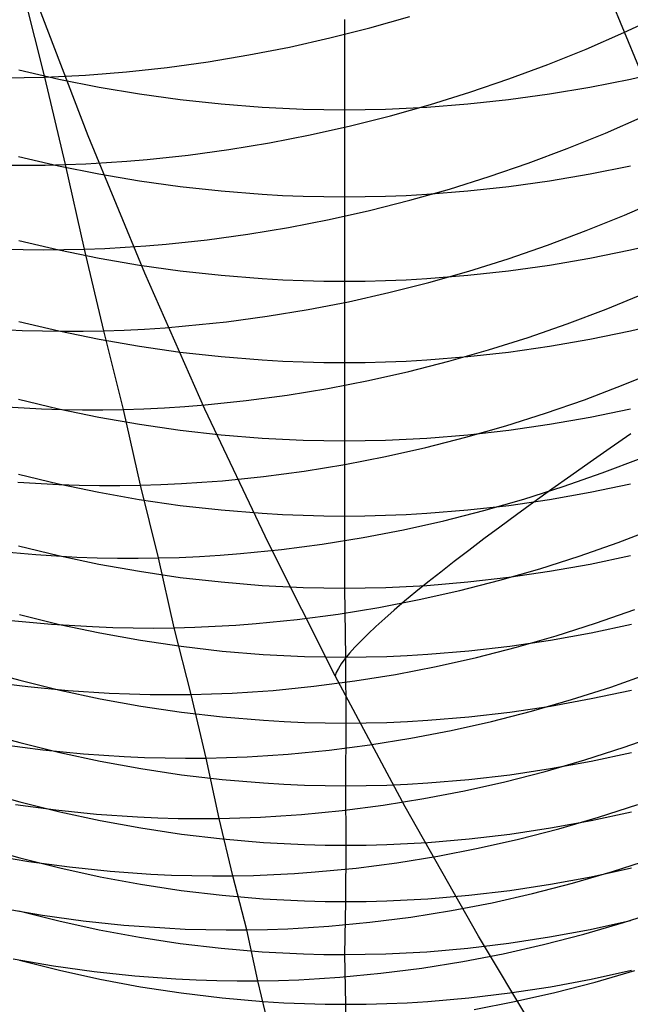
# Model space of a CAD drawing. Extents: x -383 to 1849, y -1185 to -529.
# Tile 461 of 656: x 450.15 to 457.38, y -1115.96 to -1104.32. Entities that reach past the tile are written whole.
import ezdxf

# ---------------------------------------------------------------- set-up
doc = ezdxf.new("R2010")
doc.units = 0
doc.layers.add('PREDEFINITO', color=7, linetype='CONTINUOUS')

msp = doc.modelspace()

# ---------------------------------------------------------------- linework, layer by layer
at = {"layer": 'PREDEFINITO'}
for p, q in [((457.478, -1104.878, 432.766), (456.792, -1103.218, 432.779)), ((450.446, -1105, 521.531), (450.182, -1103.934, 519.815)), ((450.962, -1105.694, 419.688), (450.333, -1104.054, 419.688)), ((454.293, -1104.417, 521.356), (454.765, -1104.284, 521.375)), ((457.3, -1104.474, 523.334), (457.741, -1104.268, 523.402)), ((453.993, -1104.319, 630.063), (453.993, -1105.385, 628.32)), ((453.819, -1104.537, 521.346), (454.293, -1104.417, 521.356)), ((456.852, -1104.668, 523.275), (457.3, -1104.474, 523.334)), ((453.341, -1104.645, 521.345), (453.819, -1104.537, 521.346)), ((452.38, -1104.819, 521.37), (452.861, -1104.738, 521.353)), ((452.861, -1104.738, 521.353), (453.341, -1104.645, 521.345)), ((456.399, -1104.85, 523.223), (456.852, -1104.668, 523.275)), ((451.897, -1104.885, 521.396), (452.38, -1104.819, 521.37)), ((455.94, -1105.02, 523.18), (456.399, -1104.85, 523.223)), ((450.139, -1104.914, 628.059), (450.612, -1105.023, 628.119)), ((450.446, -1105, 521.531), (450.688, -1104.99, 521.502)), ((450.688, -1104.99, 521.502), (450.93, -1104.976, 521.477)), ((450.93, -1104.976, 521.477), (451.172, -1104.959, 521.453)), ((451.172, -1104.959, 521.453), (451.414, -1104.938, 521.432)), ((451.414, -1104.938, 521.432), (451.897, -1104.885, 521.396)), ((457.376, -1105.023, 628.119), (457.849, -1104.914, 628.059)), ((449.963, -1105.009, 521.595), (450.205, -1105.006, 521.562)), ((450.205, -1105.006, 521.562), (450.446, -1105, 521.531)), ((450.692, -1106.033, 523.27), (450.446, -1105, 521.531)), ((450.612, -1105.023, 628.119), (451.089, -1105.117, 628.172)), ((455.477, -1105.178, 523.145), (455.94, -1105.02, 523.18)), ((456.898, -1105.117, 628.172), (457.376, -1105.023, 628.119)), ((451.089, -1105.117, 628.172), (451.568, -1105.198, 628.217)), ((451.568, -1105.198, 628.217), (452.05, -1105.265, 628.254)), ((455.01, -1105.324, 523.119), (455.477, -1105.178, 523.145)), ((455.936, -1105.265, 628.253), (456.419, -1105.198, 628.217)), ((456.419, -1105.198, 628.217), (456.898, -1105.117, 628.172)), ((452.05, -1105.265, 628.254), (452.534, -1105.317, 628.283)), ((452.534, -1105.317, 628.283), (453.02, -1105.355, 628.303)), ((454.538, -1105.457, 523.1), (455.01, -1105.324, 523.119)), ((454.966, -1105.355, 628.303), (455.452, -1105.317, 628.282)), ((455.452, -1105.317, 628.282), (455.936, -1105.265, 628.253)), ((453.02, -1105.355, 628.303), (453.263, -1105.368, 628.311)), ((453.263, -1105.368, 628.311), (453.506, -1105.377, 628.316)), ((453.506, -1105.377, 628.316), (453.75, -1105.383, 628.319)), ((453.75, -1105.383, 628.319), (453.993, -1105.385, 628.32)), ((453.993, -1105.385, 628.32), (454.237, -1105.383, 628.319)), ((453.993, -1105.385, 628.32), (453.993, -1106.415, 626.556)), ((454.064, -1105.577, 523.091), (454.538, -1105.457, 523.1)), ((454.237, -1105.383, 628.319), (454.48, -1105.377, 628.316)), ((454.48, -1105.377, 628.316), (454.723, -1105.368, 628.311)), ((454.723, -1105.368, 628.311), (454.966, -1105.355, 628.303)), ((457.081, -1105.662, 525.041), (457.529, -1105.466, 525.099)), ((453.107, -1105.777, 523.097), (453.587, -1105.684, 523.09)), ((453.587, -1105.684, 523.09), (454.064, -1105.577, 523.091)), ((456.627, -1105.845, 524.991), (457.081, -1105.662, 525.041)), ((451.632, -1107.317, 419.688), (450.962, -1105.694, 419.688)), ((452.626, -1105.857, 523.114), (453.107, -1105.777, 523.097)), ((451.66, -1105.974, 523.174), (452.143, -1105.922, 523.139)), ((452.143, -1105.922, 523.139), (452.626, -1105.857, 523.114)), ((456.168, -1106.017, 524.948), (456.627, -1105.845, 524.991)), ((449.968, -1106.039, 523.366), (450.209, -1106.041, 523.332)), ((450.136, -1105.939, 626.304), (450.61, -1106.048, 626.362)), ((450.209, -1106.041, 523.332), (450.45, -1106.039, 523.3)), ((450.45, -1106.039, 523.3), (450.692, -1106.033, 523.27)), ((450.692, -1106.033, 523.27), (450.934, -1106.024, 523.242)), ((450.916, -1107.033, 525.032), (450.692, -1106.033, 523.27)), ((450.934, -1106.024, 523.242), (451.176, -1106.011, 523.217)), ((451.176, -1106.011, 523.217), (451.418, -1105.994, 523.194)), ((451.418, -1105.994, 523.194), (451.66, -1105.974, 523.174)), ((455.704, -1106.176, 524.914), (456.168, -1106.017, 524.948)), ((450.61, -1106.048, 626.362), (451.087, -1106.144, 626.413)), ((451.087, -1106.144, 626.413), (451.567, -1106.226, 626.456)), ((456.42, -1106.225, 626.456), (456.9, -1106.144, 626.412)), ((456.9, -1106.144, 626.412), (457.377, -1106.048, 626.362)), ((451.567, -1106.226, 626.456), (452.049, -1106.293, 626.492)), ((455.236, -1106.323, 524.888), (455.704, -1106.176, 524.914)), ((455.937, -1106.293, 626.492), (456.42, -1106.225, 626.456)), ((452.049, -1106.293, 626.492), (452.533, -1106.346, 626.52)), ((452.533, -1106.346, 626.52), (453.019, -1106.384, 626.54)), ((453.019, -1106.384, 626.54), (453.262, -1106.398, 626.547)), ((454.724, -1106.398, 626.547), (454.967, -1106.384, 626.54)), ((454.765, -1106.456, 524.87), (455.236, -1106.323, 524.888)), ((454.967, -1106.384, 626.54), (455.453, -1106.346, 626.52)), ((455.453, -1106.346, 626.52), (455.937, -1106.293, 626.492)), ((453.262, -1106.398, 626.547), (453.506, -1106.407, 626.552)), ((453.506, -1106.407, 626.552), (453.749, -1106.413, 626.555)), ((453.749, -1106.413, 626.555), (453.993, -1106.415, 626.556)), ((453.993, -1106.415, 626.556), (454.237, -1106.413, 626.555)), ((453.993, -1106.415, 626.556), (453.993, -1107.413, 624.772)), ((454.237, -1106.413, 626.555), (454.48, -1106.407, 626.552)), ((454.29, -1106.577, 524.861), (454.765, -1106.456, 524.87)), ((454.48, -1106.407, 626.552), (454.724, -1106.398, 626.547)), ((457.307, -1106.631, 526.822), (457.755, -1106.435, 526.878)), ((453.812, -1106.684, 524.859), (454.29, -1106.577, 524.861)), ((453.332, -1106.778, 524.867), (453.812, -1106.684, 524.859)), ((456.854, -1106.815, 526.773), (457.307, -1106.631, 526.822)), ((452.851, -1106.857, 524.882), (453.332, -1106.778, 524.867)), ((456.396, -1106.987, 526.732), (456.854, -1106.815, 526.773)), ((450.139, -1106.932, 624.53), (450.612, -1107.043, 624.586)), ((451.884, -1106.974, 524.94), (452.368, -1106.923, 524.907)), ((452.368, -1106.923, 524.907), (452.851, -1106.857, 524.882)), ((457.376, -1107.043, 624.586), (457.849, -1106.932, 624.53)), ((449.95, -1107.032, 525.16), (450.191, -1107.038, 525.124)), ((450.191, -1107.038, 525.124), (450.432, -1107.04, 525.091)), ((450.432, -1107.04, 525.091), (450.674, -1107.038, 525.06)), ((450.612, -1107.043, 624.586), (451.089, -1107.139, 624.634)), ((450.674, -1107.038, 525.06), (450.916, -1107.033, 525.032)), ((450.916, -1107.033, 525.032), (451.157, -1107.024, 525.005)), ((451.145, -1107.998, 526.813), (450.916, -1107.033, 525.032)), ((451.157, -1107.024, 525.005), (451.4, -1107.011, 524.981)), ((451.4, -1107.011, 524.981), (451.642, -1106.995, 524.959)), ((451.642, -1106.995, 524.959), (451.884, -1106.974, 524.94)), ((455.932, -1107.147, 526.699), (456.396, -1106.987, 526.732)), ((456.898, -1107.139, 624.634), (457.376, -1107.043, 624.586)), ((451.089, -1107.139, 624.634), (451.568, -1107.222, 624.676)), ((455.465, -1107.293, 526.674), (455.932, -1107.147, 526.699)), ((456.419, -1107.222, 624.676), (456.898, -1107.139, 624.634)), ((451.568, -1107.222, 624.676), (452.05, -1107.29, 624.71)), ((452.342, -1108.924, 419.688), (451.632, -1107.317, 419.688)), ((452.05, -1107.29, 624.71), (452.534, -1107.343, 624.737)), ((454.993, -1107.427, 526.657), (455.465, -1107.293, 526.674)), ((455.452, -1107.343, 624.737), (455.936, -1107.29, 624.71)), ((455.936, -1107.29, 624.71), (456.419, -1107.222, 624.676)), ((452.534, -1107.343, 624.737), (453.02, -1107.382, 624.757)), ((453.02, -1107.382, 624.757), (453.263, -1107.395, 624.764)), ((453.263, -1107.395, 624.764), (453.506, -1107.405, 624.768)), ((453.506, -1107.405, 624.768), (453.75, -1107.411, 624.771)), ((453.75, -1107.411, 624.771), (453.993, -1107.413, 624.772)), ((453.993, -1107.413, 624.772), (454.237, -1107.411, 624.771)), ((453.993, -1107.413, 624.772), (453.993, -1108.374, 622.969)), ((454.237, -1107.411, 624.771), (454.48, -1107.405, 624.768)), ((454.48, -1107.405, 624.768), (454.723, -1107.395, 624.764)), ((454.519, -1107.548, 526.647), (454.993, -1107.427, 526.657)), ((454.723, -1107.395, 624.764), (454.966, -1107.382, 624.757)), ((454.966, -1107.382, 624.757), (455.452, -1107.343, 624.737)), ((454.041, -1107.655, 526.646), (454.519, -1107.548, 526.647)), ((453.562, -1107.748, 526.653), (454.041, -1107.655, 526.646)), ((457.088, -1107.743, 528.577), (457.541, -1107.557, 528.624)), ((453.08, -1107.827, 526.668), (453.562, -1107.748, 526.653)), ((456.63, -1107.916, 528.537), (457.088, -1107.743, 528.577)), ((450.139, -1107.889, 622.736), (450.612, -1108, 622.79)), ((452.113, -1107.942, 526.723), (452.597, -1107.892, 526.692)), ((452.597, -1107.892, 526.692), (453.08, -1107.827, 526.668)), ((457.376, -1108, 622.79), (457.849, -1107.889, 622.736)), ((449.698, -1107.97, 527.01), (450.179, -1107.994, 526.936)), ((450.179, -1107.994, 526.936), (450.42, -1108.001, 526.902)), ((450.42, -1108.001, 526.902), (450.661, -1108.004, 526.87)), ((450.612, -1108, 622.79), (451.089, -1108.098, 622.837)), ((450.661, -1108.004, 526.87), (450.903, -1108.003, 526.84)), ((450.903, -1108.003, 526.84), (451.145, -1107.998, 526.813)), ((451.145, -1107.998, 526.813), (451.387, -1107.99, 526.787)), ((451.378, -1108.928, 528.612), (451.145, -1107.998, 526.813)), ((451.387, -1107.99, 526.787), (451.629, -1107.978, 526.764)), ((451.629, -1107.978, 526.764), (451.871, -1107.962, 526.742)), ((451.871, -1107.962, 526.742), (452.113, -1107.942, 526.723)), ((456.167, -1108.077, 528.505), (456.63, -1107.916, 528.537)), ((456.898, -1108.098, 622.837), (457.376, -1108, 622.79)), ((451.089, -1108.098, 622.837), (451.568, -1108.181, 622.877)), ((455.699, -1108.224, 528.48), (456.167, -1108.077, 528.505)), ((456.419, -1108.181, 622.877), (456.898, -1108.098, 622.837)), ((451.568, -1108.181, 622.877), (452.05, -1108.25, 622.91)), ((452.05, -1108.25, 622.91), (452.534, -1108.304, 622.935)), ((455.228, -1108.358, 528.463), (455.699, -1108.224, 528.48)), ((455.452, -1108.304, 622.935), (455.936, -1108.25, 622.91)), ((455.936, -1108.25, 622.91), (456.419, -1108.181, 622.877)), ((452.534, -1108.304, 622.935), (453.02, -1108.342, 622.954)), ((453.02, -1108.342, 622.954), (453.263, -1108.356, 622.961)), ((453.263, -1108.356, 622.961), (453.506, -1108.366, 622.965)), ((453.506, -1108.366, 622.965), (453.75, -1108.372, 622.968)), ((454.237, -1108.372, 622.968), (454.48, -1108.366, 622.965)), ((454.48, -1108.366, 622.965), (454.723, -1108.356, 622.961)), ((454.723, -1108.356, 622.961), (454.966, -1108.342, 622.954)), ((454.754, -1108.479, 528.454), (455.228, -1108.358, 528.463)), ((454.966, -1108.342, 622.954), (455.452, -1108.304, 622.935)), ((453.75, -1108.372, 622.968), (453.993, -1108.374, 622.969)), ((453.993, -1108.374, 622.969), (454.237, -1108.372, 622.968)), ((453.993, -1108.374, 622.969), (453.993, -1109.299, 621.145)), ((454.276, -1108.586, 528.452), (454.754, -1108.479, 528.454)), ((457.292, -1108.639, 530.401), (457.745, -1108.452, 530.447)), ((453.796, -1108.68, 528.459), (454.276, -1108.586, 528.452)), ((453.314, -1108.759, 528.473), (453.796, -1108.68, 528.459)), ((456.833, -1108.813, 530.363), (457.292, -1108.639, 530.401)), ((450.136, -1108.808, 620.921), (450.61, -1108.921, 620.973)), ((452.347, -1108.873, 528.526), (452.831, -1108.823, 528.495)), ((452.831, -1108.823, 528.495), (453.314, -1108.759, 528.473)), ((456.37, -1108.974, 530.331), (456.833, -1108.813, 530.363)), ((449.929, -1108.895, 528.802), (450.41, -1108.921, 528.731)), ((450.41, -1108.921, 528.731), (450.652, -1108.929, 528.698)), ((450.61, -1108.921, 620.973), (451.087, -1109.019, 621.018)), ((450.652, -1108.929, 528.698), (450.894, -1108.932, 528.667)), ((450.894, -1108.932, 528.667), (451.136, -1108.932, 528.639)), ((451.136, -1108.932, 528.639), (451.378, -1108.928, 528.612)), ((451.378, -1108.928, 528.612), (451.62, -1108.92, 528.587)), ((451.579, -1109.824, 530.433), (451.378, -1108.928, 528.612)), ((451.62, -1108.92, 528.587), (451.862, -1108.908, 528.565)), ((451.862, -1108.908, 528.565), (452.105, -1108.893, 528.544)), ((452.105, -1108.893, 528.544), (452.347, -1108.873, 528.526)), ((453.093, -1110.511, 419.688), (452.342, -1108.924, 419.688)), ((456.901, -1109.019, 621.018), (457.378, -1108.921, 620.973)), ((451.087, -1109.019, 621.018), (451.567, -1109.104, 621.056)), ((455.903, -1109.122, 530.307), (456.37, -1108.974, 530.331)), ((456.42, -1109.104, 621.056), (456.901, -1109.019, 621.018)), ((451.567, -1109.104, 621.056), (452.049, -1109.173, 621.088)), ((452.049, -1109.173, 621.088), (452.533, -1109.228, 621.113)), ((455.431, -1109.256, 530.291), (455.903, -1109.122, 530.307)), ((455.453, -1109.228, 621.113), (455.938, -1109.173, 621.088)), ((455.938, -1109.173, 621.088), (456.42, -1109.104, 621.056)), ((452.533, -1109.228, 621.113), (453.019, -1109.267, 621.131)), ((453.019, -1109.267, 621.131), (453.262, -1109.281, 621.137)), ((453.262, -1109.281, 621.137), (453.506, -1109.291, 621.142)), ((453.506, -1109.291, 621.142), (453.749, -1109.297, 621.144)), ((453.749, -1109.297, 621.144), (453.993, -1109.299, 621.145)), ((453.993, -1109.299, 621.145), (454.237, -1109.297, 621.144)), ((454.237, -1109.297, 621.144), (454.48, -1109.291, 621.142)), ((454.48, -1109.291, 621.142), (454.724, -1109.281, 621.137)), ((454.724, -1109.281, 621.137), (454.967, -1109.267, 621.131)), ((454.957, -1109.378, 530.282), (455.431, -1109.256, 530.291)), ((454.967, -1109.267, 621.131), (455.453, -1109.228, 621.113)), ((457.382, -1109.217, 430.774), (457.138, -1109.386, 430.415)), ((453.993, -1109.299, 621.145), (453.993, -1110.188, 619.303)), ((454.479, -1109.485, 530.28), (454.957, -1109.378, 530.282)), ((457.138, -1109.386, 430.415), (456.9, -1109.551, 430.047)), ((453.999, -1109.578, 530.286), (454.479, -1109.485, 530.28)), ((457.044, -1109.679, 532.203), (457.502, -1109.505, 532.24)), ((453.517, -1109.657, 530.3), (453.999, -1109.578, 530.286)), ((456.9, -1109.551, 430.047), (456.67, -1109.713, 429.672)), ((450.135, -1109.693, 619.089), (450.609, -1109.807, 619.139)), ((452.549, -1109.771, 530.35), (453.034, -1109.721, 530.321)), ((453.034, -1109.721, 530.321), (453.517, -1109.657, 530.3)), ((456.67, -1109.713, 429.672), (456.448, -1109.871, 429.289)), ((456.582, -1109.84, 532.172), (457.044, -1109.679, 532.203)), ((450.13, -1109.788, 530.616), (450.612, -1109.815, 530.547)), ((450.609, -1109.807, 619.139), (451.086, -1109.907, 619.182)), ((450.612, -1109.815, 530.547), (450.853, -1109.823, 530.516)), ((450.853, -1109.823, 530.516), (451.095, -1109.827, 530.486)), ((451.095, -1109.827, 530.486), (451.337, -1109.827, 530.458)), ((451.337, -1109.827, 530.458), (451.579, -1109.824, 530.433)), ((451.579, -1109.824, 530.433), (451.822, -1109.816, 530.409)), ((451.794, -1110.684, 532.269), (451.579, -1109.824, 530.433)), ((451.822, -1109.816, 530.409), (452.064, -1109.805, 530.388)), ((452.064, -1109.805, 530.388), (452.307, -1109.79, 530.368)), ((452.307, -1109.79, 530.368), (452.549, -1109.771, 530.35)), ((456.115, -1109.988, 532.149), (456.582, -1109.84, 532.172)), ((456.448, -1109.871, 429.289), (456.234, -1110.025, 428.899)), ((456.9, -1109.907, 619.182), (457.378, -1109.807, 619.138)), ((451.086, -1109.907, 619.182), (451.566, -1109.992, 619.218)), ((451.566, -1109.992, 619.218), (452.049, -1110.062, 619.249)), ((455.644, -1110.123, 532.133), (456.115, -1109.988, 532.149)), ((455.937, -1110.062, 619.249), (456.42, -1109.992, 619.218)), ((456.42, -1109.992, 619.218), (456.9, -1109.907, 619.182)), ((452.049, -1110.062, 619.249), (452.533, -1110.117, 619.272)), ((455.453, -1110.117, 619.272), (455.937, -1110.062, 619.249)), ((456.234, -1110.025, 428.899), (456.028, -1110.174, 428.501)), ((452.533, -1110.117, 619.272), (453.019, -1110.156, 619.29)), ((453.019, -1110.156, 619.29), (453.262, -1110.17, 619.296)), ((453.262, -1110.17, 619.296), (453.505, -1110.18, 619.3)), ((453.505, -1110.18, 619.3), (453.749, -1110.186, 619.303)), ((453.749, -1110.186, 619.303), (453.993, -1110.188, 619.303)), ((453.993, -1110.188, 619.303), (454.236, -1110.186, 619.303)), ((453.993, -1110.188, 619.303), (453.994, -1111.04, 617.446)), ((454.236, -1110.186, 619.303), (454.48, -1110.18, 619.3)), ((454.48, -1110.18, 619.3), (454.724, -1110.17, 619.296)), ((454.724, -1110.17, 619.296), (454.967, -1110.156, 619.29)), ((454.967, -1110.156, 619.29), (455.453, -1110.117, 619.272)), ((455.17, -1110.244, 532.124), (455.644, -1110.123, 532.133)), ((456.028, -1110.174, 428.501), (455.831, -1110.319, 428.098)), ((454.692, -1110.351, 532.123), (455.17, -1110.244, 532.124)), ((455.831, -1110.319, 428.098), (455.643, -1110.459, 427.688)), ((457.233, -1110.5, 534.065), (457.691, -1110.324, 534.101)), ((453.731, -1110.521, 532.142), (454.213, -1110.443, 532.129)), ((454.213, -1110.443, 532.129), (454.692, -1110.351, 532.123)), ((455.643, -1110.459, 427.688), (455.463, -1110.595, 427.272)), ((450.136, -1110.541, 617.242), (450.61, -1110.656, 617.289)), ((453.882, -1112.079, 419.688), (453.093, -1110.511, 419.688)), ((453.248, -1110.585, 532.162), (453.731, -1110.521, 532.142)), ((456.77, -1110.662, 534.036), (457.233, -1110.5, 534.065)), ((449.863, -1110.6, 532.519), (450.343, -1110.644, 532.446)), ((450.343, -1110.644, 532.446), (450.826, -1110.673, 532.379)), ((450.61, -1110.656, 617.289), (451.087, -1110.756, 617.33)), ((450.826, -1110.673, 532.379), (451.067, -1110.681, 532.349)), ((451.067, -1110.681, 532.349), (451.309, -1110.686, 532.321)), ((451.309, -1110.686, 532.321), (451.552, -1110.687, 532.294)), ((451.552, -1110.687, 532.294), (451.794, -1110.684, 532.269)), ((451.794, -1110.684, 532.269), (452.036, -1110.677, 532.247)), ((451.979, -1111.509, 534.126), (451.794, -1110.684, 532.269)), ((452.036, -1110.677, 532.247), (452.279, -1110.667, 532.226)), ((452.279, -1110.667, 532.226), (452.521, -1110.652, 532.207)), ((452.521, -1110.652, 532.207), (452.764, -1110.633, 532.19)), ((452.764, -1110.633, 532.19), (453.248, -1110.585, 532.162)), ((455.463, -1110.595, 427.272), (455.293, -1110.725, 426.85)), ((456.303, -1110.811, 534.014), (456.77, -1110.662, 534.036)), ((456.901, -1110.756, 617.33), (457.378, -1110.655, 617.289)), ((451.087, -1110.756, 617.33), (451.567, -1110.842, 617.365)), ((455.293, -1110.725, 426.85), (455.132, -1110.851, 426.424)), ((456.421, -1110.842, 617.365), (456.901, -1110.756, 617.33)), ((451.567, -1110.842, 617.365), (452.05, -1110.913, 617.394)), ((452.05, -1110.913, 617.394), (452.534, -1110.968, 617.417)), ((455.132, -1110.851, 426.424), (454.98, -1110.971, 425.992)), ((455.454, -1110.968, 617.417), (455.938, -1110.912, 617.394)), ((455.832, -1110.946, 533.998), (456.303, -1110.811, 534.014)), ((455.938, -1110.912, 617.394), (456.421, -1110.842, 617.365)), ((452.534, -1110.968, 617.417), (453.02, -1111.008, 617.433)), ((453.02, -1111.008, 617.433), (453.263, -1111.022, 617.439)), ((453.263, -1111.022, 617.439), (453.506, -1111.032, 617.443)), ((453.506, -1111.032, 617.443), (453.75, -1111.038, 617.445)), ((453.75, -1111.038, 617.445), (453.994, -1111.04, 617.446)), ((453.994, -1111.04, 617.446), (454.237, -1111.038, 617.445)), ((453.994, -1111.04, 617.446), (454.007, -1111.856, 615.572)), ((454.237, -1111.038, 617.445), (454.481, -1111.032, 617.443)), ((454.481, -1111.032, 617.443), (454.724, -1111.022, 617.439)), ((454.724, -1111.022, 617.439), (454.968, -1111.008, 617.433)), ((454.98, -1110.971, 425.992), (454.838, -1111.086, 425.556)), ((454.968, -1111.008, 617.433), (455.454, -1110.968, 617.417)), ((455.357, -1111.068, 533.989), (455.832, -1110.946, 533.998)), ((454.838, -1111.086, 425.556), (454.705, -1111.196, 425.117)), ((454.879, -1111.175, 533.987), (455.357, -1111.068, 533.989)), ((453.917, -1111.347, 534.005), (454.399, -1111.268, 533.992)), ((454.399, -1111.268, 533.992), (454.879, -1111.175, 533.987)), ((454.705, -1111.196, 425.117), (454.582, -1111.301, 424.674)), ((450.148, -1111.353, 615.377), (450.622, -1111.469, 615.422)), ((453.434, -1111.41, 534.024), (453.917, -1111.347, 534.005)), ((454.582, -1111.301, 424.674), (454.469, -1111.4, 424.227)), ((456.965, -1111.455, 535.912), (457.427, -1111.293, 535.94)), ((450.048, -1111.422, 534.364), (450.528, -1111.467, 534.294)), ((450.528, -1111.467, 534.294), (451.011, -1111.496, 534.231)), ((450.622, -1111.469, 615.422), (451.1, -1111.57, 615.461)), ((451.011, -1111.496, 534.231), (451.252, -1111.505, 534.202)), ((451.252, -1111.505, 534.202), (451.494, -1111.51, 534.175)), ((451.737, -1111.512, 534.149), (451.979, -1111.509, 534.126)), ((451.979, -1111.509, 534.126), (452.222, -1111.502, 534.104)), ((452.178, -1112.297, 535.997), (451.979, -1111.509, 534.126)), ((452.222, -1111.502, 534.104), (452.464, -1111.492, 534.085)), ((452.464, -1111.492, 534.085), (452.707, -1111.477, 534.067)), ((452.707, -1111.477, 534.067), (452.949, -1111.459, 534.051)), ((452.949, -1111.459, 534.051), (453.434, -1111.41, 534.024)), ((454.366, -1111.493, 423.778), (454.273, -1111.581, 423.327)), ((454.469, -1111.4, 424.227), (454.366, -1111.493, 423.778)), ((456.498, -1111.604, 535.89), (456.965, -1111.455, 535.912)), ((456.913, -1111.569, 615.461), (457.39, -1111.468, 615.422)), ((451.1, -1111.57, 615.461), (451.58, -1111.656, 615.494)), ((451.494, -1111.51, 534.175), (451.737, -1111.512, 534.149)), ((454.273, -1111.581, 423.327), (454.19, -1111.663, 422.874)), ((456.028, -1111.74, 535.875), (456.498, -1111.604, 535.89)), ((456.433, -1111.656, 615.494), (456.913, -1111.569, 615.461)), ((451.58, -1111.656, 615.494), (452.062, -1111.728, 615.522)), ((452.062, -1111.728, 615.522), (452.547, -1111.784, 615.543)), ((454.116, -1111.74, 422.42), (454.053, -1111.811, 421.965)), ((454.19, -1111.663, 422.874), (454.116, -1111.74, 422.42)), ((455.466, -1111.783, 615.543), (455.951, -1111.727, 615.522)), ((455.554, -1111.861, 535.866), (456.028, -1111.74, 535.875)), ((455.951, -1111.727, 615.522), (456.433, -1111.656, 615.494)), ((452.547, -1111.784, 615.543), (453.033, -1111.824, 615.559)), ((453.033, -1111.824, 615.559), (453.276, -1111.838, 615.564)), ((453.276, -1111.838, 615.564), (453.52, -1111.848, 615.568)), ((453.52, -1111.848, 615.568), (453.763, -1111.854, 615.571)), ((453.763, -1111.854, 615.571), (454.007, -1111.856, 615.572)), ((454.053, -1111.811, 421.965), (453.999, -1111.876, 421.509)), ((454.007, -1111.856, 615.572), (454.25, -1111.854, 615.571)), ((454.007, -1111.856, 615.572), (454.008, -1112.635, 613.682)), ((454.25, -1111.854, 615.571), (454.494, -1111.848, 615.568)), ((454.494, -1111.848, 615.568), (454.737, -1111.838, 615.564)), ((454.737, -1111.838, 615.564), (454.981, -1111.823, 615.559)), ((454.981, -1111.823, 615.559), (455.466, -1111.783, 615.543)), ((453.956, -1111.935, 421.053), (453.922, -1111.989, 420.597)), ((453.999, -1111.876, 421.509), (453.956, -1111.935, 421.053)), ((454.597, -1112.06, 535.869), (455.077, -1111.968, 535.864)), ((455.077, -1111.968, 535.864), (455.554, -1111.861, 535.866)), ((449.682, -1111.999, 613.45), (450.152, -1112.13, 613.498)), ((453.897, -1112.037, 420.142), (453.882, -1112.079, 419.688)), ((454.711, -1113.627, 419.688), (453.882, -1112.079, 419.688)), ((453.922, -1111.989, 420.597), (453.897, -1112.037, 420.142)), ((454.116, -1112.138, 535.881), (454.597, -1112.06, 535.869)), ((457.145, -1112.21, 537.806), (457.607, -1112.047, 537.833)), ((449.767, -1112.143, 536.298), (450.245, -1112.205, 536.224)), ((450.152, -1112.13, 613.498), (450.625, -1112.246, 613.54)), ((450.245, -1112.205, 536.224), (450.726, -1112.251, 536.157)), ((453.148, -1112.249, 535.925), (453.632, -1112.201, 535.899)), ((453.632, -1112.201, 535.899), (454.116, -1112.138, 535.881)), ((450.625, -1112.246, 613.54), (451.103, -1112.348, 613.577)), ((450.726, -1112.251, 536.157), (451.209, -1112.282, 536.097)), ((451.209, -1112.282, 536.097), (451.451, -1112.292, 536.069)), ((451.451, -1112.292, 536.069), (451.693, -1112.297, 536.043)), ((451.693, -1112.297, 536.043), (451.935, -1112.299, 536.019)), ((451.935, -1112.299, 536.019), (452.178, -1112.297, 535.997)), ((452.178, -1112.297, 535.997), (452.42, -1112.291, 535.976)), ((452.357, -1113.049, 537.886), (452.178, -1112.297, 535.997)), ((452.42, -1112.291, 535.976), (452.663, -1112.281, 535.957)), ((452.663, -1112.281, 535.957), (452.906, -1112.267, 535.94)), ((452.906, -1112.267, 535.94), (453.148, -1112.249, 535.925)), ((456.679, -1112.359, 537.785), (457.145, -1112.21, 537.806)), ((456.912, -1112.347, 613.577), (457.389, -1112.245, 613.54)), ((451.103, -1112.348, 613.577), (451.582, -1112.435, 613.609)), ((451.582, -1112.435, 613.609), (452.065, -1112.506, 613.635)), ((455.95, -1112.506, 613.635), (456.432, -1112.434, 613.609)), ((456.208, -1112.495, 537.771), (456.679, -1112.359, 537.785)), ((456.432, -1112.434, 613.609), (456.912, -1112.347, 613.577)), ((452.065, -1112.506, 613.635), (452.549, -1112.562, 613.655)), ((455.466, -1112.562, 613.655), (455.95, -1112.506, 613.635)), ((455.734, -1112.616, 537.762), (456.208, -1112.495, 537.771)), ((452.549, -1112.562, 613.655), (453.034, -1112.603, 613.67)), ((453.034, -1112.603, 613.67), (453.278, -1112.617, 613.675)), ((453.278, -1112.617, 613.675), (453.521, -1112.627, 613.679)), ((453.521, -1112.627, 613.679), (453.764, -1112.633, 613.681)), ((453.764, -1112.633, 613.681), (454.008, -1112.635, 613.682)), ((454.008, -1112.635, 613.682), (454.007, -1113.376, 611.778)), ((454.008, -1112.635, 613.682), (454.251, -1112.633, 613.681)), ((454.251, -1112.633, 613.681), (454.495, -1112.627, 613.679)), ((454.495, -1112.627, 613.679), (454.738, -1112.617, 613.675)), ((454.738, -1112.617, 613.675), (454.981, -1112.602, 613.67)), ((454.981, -1112.602, 613.67), (455.466, -1112.562, 613.655)), ((455.257, -1112.723, 537.76), (455.734, -1112.616, 537.762)), ((449.681, -1112.735, 611.559), (450.151, -1112.867, 611.604)), ((454.777, -1112.815, 537.765), (455.257, -1112.723, 537.76)), ((457.304, -1112.92, 539.719), (457.767, -1112.756, 539.745)), ((449.943, -1112.888, 538.174), (450.423, -1112.951, 538.103)), ((450.151, -1112.867, 611.604), (450.625, -1112.984, 611.644)), ((453.812, -1112.955, 537.793), (454.295, -1112.893, 537.776)), ((454.295, -1112.893, 537.776), (454.777, -1112.815, 537.765)), ((450.423, -1112.951, 538.103), (450.904, -1112.999, 538.039)), ((450.625, -1112.984, 611.644), (451.102, -1113.087, 611.679)), ((450.904, -1112.999, 538.039), (451.387, -1113.031, 537.982)), ((452.842, -1113.033, 537.848), (453.085, -1113.02, 537.832)), ((453.085, -1113.02, 537.832), (453.327, -1113.002, 537.818)), ((453.327, -1113.002, 537.818), (453.812, -1112.955, 537.793)), ((456.837, -1113.07, 539.698), (457.304, -1112.92, 539.719)), ((456.912, -1113.087, 611.679), (457.388, -1112.984, 611.644)), ((451.102, -1113.087, 611.679), (451.582, -1113.174, 611.709)), ((451.387, -1113.031, 537.982), (451.629, -1113.041, 537.955)), ((451.629, -1113.041, 537.955), (451.872, -1113.048, 537.93)), ((451.872, -1113.048, 537.93), (452.114, -1113.05, 537.907)), ((452.114, -1113.05, 537.907), (452.357, -1113.049, 537.886)), ((452.357, -1113.049, 537.886), (452.599, -1113.043, 537.866)), ((452.512, -1113.763, 539.791), (452.357, -1113.049, 537.886)), ((452.599, -1113.043, 537.866), (452.842, -1113.033, 537.848)), ((456.366, -1113.207, 539.684), (456.837, -1113.07, 539.698)), ((456.432, -1113.174, 611.709), (456.912, -1113.087, 611.679)), ((451.582, -1113.174, 611.709), (452.064, -1113.246, 611.734)), ((452.064, -1113.246, 611.734), (452.548, -1113.303, 611.753)), ((455.466, -1113.302, 611.753), (455.95, -1113.246, 611.734)), ((455.892, -1113.329, 539.676), (456.366, -1113.207, 539.684)), ((455.95, -1113.246, 611.734), (456.432, -1113.174, 611.709)), ((452.548, -1113.303, 611.753), (453.034, -1113.343, 611.767)), ((453.034, -1113.343, 611.767), (453.277, -1113.358, 611.772)), ((453.277, -1113.358, 611.772), (453.521, -1113.368, 611.775)), ((453.521, -1113.368, 611.775), (453.764, -1113.374, 611.777)), ((454.251, -1113.374, 611.777), (454.494, -1113.368, 611.775)), ((454.494, -1113.368, 611.775), (454.738, -1113.358, 611.772)), ((454.738, -1113.358, 611.772), (454.981, -1113.343, 611.767)), ((454.981, -1113.343, 611.767), (455.466, -1113.302, 611.753)), ((455.414, -1113.436, 539.673), (455.892, -1113.329, 539.676)), ((449.682, -1113.434, 609.652), (450.152, -1113.567, 609.695)), ((453.764, -1113.374, 611.777), (454.007, -1113.376, 611.778)), ((454.007, -1113.376, 611.778), (454.251, -1113.374, 611.777)), ((454.007, -1113.376, 611.778), (454.008, -1114.08, 609.859)), ((454.934, -1113.529, 539.677), (455.414, -1113.436, 539.673)), ((450.099, -1113.6, 540.063), (450.578, -1113.663, 539.996)), ((450.152, -1113.567, 609.695), (450.626, -1113.685, 609.733)), ((454.452, -1113.607, 539.687), (454.934, -1113.529, 539.677)), ((456.999, -1113.749, 541.625), (457.466, -1113.599, 541.644)), ((450.578, -1113.663, 539.996), (451.059, -1113.712, 539.936)), ((450.626, -1113.685, 609.733), (451.103, -1113.788, 609.766)), ((451.059, -1113.712, 539.936), (451.543, -1113.745, 539.881)), ((453.241, -1113.734, 539.74), (453.483, -1113.717, 539.726)), ((453.483, -1113.717, 539.726), (453.968, -1113.67, 539.704)), ((453.968, -1113.67, 539.704), (454.452, -1113.607, 539.687)), ((455.579, -1115.153, 419.688), (454.711, -1113.627, 419.688)), ((456.912, -1113.788, 609.766), (457.389, -1113.685, 609.733)), ((451.103, -1113.788, 609.766), (451.583, -1113.876, 609.794)), ((451.543, -1113.745, 539.881), (451.785, -1113.755, 539.856)), ((451.785, -1113.755, 539.856), (452.027, -1113.762, 539.833)), ((452.027, -1113.762, 539.833), (452.27, -1113.765, 539.811)), ((452.27, -1113.765, 539.811), (452.512, -1113.763, 539.791)), ((452.512, -1113.763, 539.791), (452.755, -1113.757, 539.772)), ((452.674, -1114.441, 541.71), (452.512, -1113.763, 539.791)), ((452.755, -1113.757, 539.772), (452.998, -1113.748, 539.755)), ((452.998, -1113.748, 539.755), (453.241, -1113.734, 539.74)), ((456.433, -1113.876, 609.794), (456.912, -1113.788, 609.766)), ((456.528, -1113.886, 541.611), (456.999, -1113.749, 541.625)), ((451.583, -1113.876, 609.794), (452.065, -1113.949, 609.817)), ((452.065, -1113.949, 609.817), (452.549, -1114.006, 609.835)), ((455.467, -1114.006, 609.835), (455.951, -1113.949, 609.817)), ((455.951, -1113.949, 609.817), (456.433, -1113.876, 609.794)), ((456.054, -1114.008, 541.603), (456.528, -1113.886, 541.611)), ((452.549, -1114.006, 609.835), (453.035, -1114.047, 609.848)), ((453.035, -1114.047, 609.848), (453.278, -1114.061, 609.853)), ((453.278, -1114.061, 609.853), (453.521, -1114.071, 609.856)), ((454.495, -1114.071, 609.856), (454.738, -1114.061, 609.853)), ((454.738, -1114.061, 609.853), (454.981, -1114.047, 609.848)), ((454.981, -1114.047, 609.848), (455.467, -1114.006, 609.835)), ((455.576, -1114.116, 541.6), (456.054, -1114.008, 541.603)), ((449.681, -1114.096, 607.733), (450.151, -1114.23, 607.772)), ((453.521, -1114.071, 609.856), (453.764, -1114.078, 609.858)), ((453.764, -1114.078, 609.858), (454.008, -1114.08, 609.859)), ((454.008, -1114.08, 609.859), (454.007, -1114.745, 607.926)), ((454.008, -1114.08, 609.859), (454.251, -1114.078, 609.858)), ((454.251, -1114.078, 609.858), (454.495, -1114.071, 609.856)), ((455.096, -1114.209, 541.604), (455.576, -1114.116, 541.6)), ((449.782, -1114.192, 542.037), (450.259, -1114.272, 541.968)), ((450.151, -1114.23, 607.772), (450.624, -1114.348, 607.808)), ((450.259, -1114.272, 541.968), (450.738, -1114.337, 541.905)), ((454.13, -1114.349, 541.628), (454.614, -1114.287, 541.613)), ((454.614, -1114.287, 541.613), (455.096, -1114.209, 541.604)), ((457.163, -1114.392, 543.563), (457.629, -1114.241, 543.581)), ((450.624, -1114.348, 607.808), (451.101, -1114.452, 607.839)), ((450.738, -1114.337, 541.905), (451.22, -1114.387, 541.847)), ((451.22, -1114.387, 541.847), (451.703, -1114.421, 541.796)), ((453.159, -1114.426, 541.677), (453.402, -1114.413, 541.663)), ((453.402, -1114.413, 541.663), (453.645, -1114.396, 541.65)), ((453.645, -1114.396, 541.65), (454.13, -1114.349, 541.628)), ((456.692, -1114.529, 543.549), (457.163, -1114.392, 543.563)), ((456.911, -1114.452, 607.839), (457.388, -1114.348, 607.808)), ((451.101, -1114.452, 607.839), (451.581, -1114.54, 607.865)), ((451.703, -1114.421, 541.796), (451.946, -1114.432, 541.772)), ((451.946, -1114.432, 541.772), (452.188, -1114.439, 541.75)), ((452.188, -1114.439, 541.75), (452.431, -1114.442, 541.729)), ((452.431, -1114.442, 541.729), (452.674, -1114.441, 541.71)), ((452.674, -1114.441, 541.71), (452.916, -1114.436, 541.693)), ((452.838, -1115.08, 543.642), (452.674, -1114.441, 541.71)), ((452.916, -1114.436, 541.693), (453.159, -1114.426, 541.677)), ((456.218, -1114.651, 543.541), (456.692, -1114.529, 543.549)), ((456.431, -1114.54, 607.865), (456.911, -1114.452, 607.839)), ((451.581, -1114.54, 607.865), (452.063, -1114.613, 607.887)), ((452.063, -1114.613, 607.887), (452.548, -1114.671, 607.904)), ((455.465, -1114.67, 607.904), (455.949, -1114.613, 607.887)), ((455.741, -1114.759, 543.539), (456.218, -1114.651, 543.541)), ((455.949, -1114.613, 607.887), (456.431, -1114.54, 607.865)), ((452.548, -1114.671, 607.904), (453.033, -1114.712, 607.916)), ((453.033, -1114.712, 607.916), (453.276, -1114.726, 607.921)), ((453.276, -1114.726, 607.921), (453.52, -1114.737, 607.924)), ((453.52, -1114.737, 607.924), (453.763, -1114.743, 607.925)), ((453.763, -1114.743, 607.925), (454.007, -1114.745, 607.926)), ((454.007, -1114.745, 607.926), (453.995, -1115.372, 605.981)), ((454.007, -1114.745, 607.926), (454.25, -1114.743, 607.925)), ((454.25, -1114.743, 607.925), (454.493, -1114.737, 607.924)), ((454.493, -1114.737, 607.924), (454.737, -1114.726, 607.921)), ((454.737, -1114.726, 607.921), (454.98, -1114.712, 607.916)), ((454.98, -1114.712, 607.916), (455.465, -1114.67, 607.904)), ((455.261, -1114.851, 543.542), (455.741, -1114.759, 543.539)), ((449.943, -1114.823, 543.951), (450.42, -1114.905, 543.886)), ((450.139, -1114.854, 605.838), (450.613, -1114.974, 605.871)), ((454.779, -1114.929, 543.55), (455.261, -1114.851, 543.542)), ((457.294, -1114.994, 545.516), (457.761, -1114.843, 545.534)), ((450.42, -1114.905, 543.886), (450.901, -1114.972, 543.826)), ((450.613, -1114.974, 605.871), (451.089, -1115.078, 605.9)), ((450.901, -1114.972, 543.826), (451.383, -1115.023, 543.772)), ((453.81, -1115.037, 543.585), (454.295, -1114.991, 543.565)), ((454.295, -1114.991, 543.565), (454.779, -1114.929, 543.55)), ((456.824, -1115.131, 545.503), (457.294, -1114.994, 545.516)), ((456.901, -1115.075, 605.899), (457.379, -1114.97, 605.87)), ((451.089, -1115.078, 605.9), (451.569, -1115.167, 605.924)), ((451.383, -1115.023, 543.772), (451.867, -1115.058, 543.723)), ((451.867, -1115.058, 543.723), (452.109, -1115.07, 543.7)), ((452.109, -1115.07, 543.7), (452.352, -1115.077, 543.68)), ((452.352, -1115.077, 543.68), (452.595, -1115.081, 543.66)), ((452.595, -1115.081, 543.66), (452.838, -1115.08, 543.642)), ((452.838, -1115.08, 543.642), (453.081, -1115.075, 543.626)), ((452.968, -1115.682, 545.588), (452.838, -1115.08, 543.642)), ((453.081, -1115.075, 543.626), (453.324, -1115.067, 543.611)), ((453.324, -1115.067, 543.611), (453.567, -1115.054, 543.597)), ((453.567, -1115.054, 543.597), (453.81, -1115.037, 543.585)), ((456.421, -1115.164, 605.924), (456.901, -1115.075, 605.899)), ((451.569, -1115.167, 605.924), (452.051, -1115.24, 605.945)), ((456.485, -1116.658, 419.688), (455.579, -1115.153, 419.688)), ((455.939, -1115.238, 605.944), (456.421, -1115.164, 605.924)), ((456.349, -1115.254, 545.495), (456.824, -1115.131, 545.503)), ((452.051, -1115.24, 605.945), (452.535, -1115.297, 605.961)), ((452.535, -1115.297, 605.961), (453.021, -1115.339, 605.972)), ((453.021, -1115.339, 605.972), (453.264, -1115.353, 605.976)), ((454.725, -1115.352, 605.976), (454.968, -1115.338, 605.972)), ((454.968, -1115.338, 605.972), (455.454, -1115.296, 605.96)), ((455.454, -1115.296, 605.96), (455.939, -1115.238, 605.944)), ((455.872, -1115.362, 545.492), (456.349, -1115.254, 545.495)), ((450.073, -1115.421, 545.877), (450.551, -1115.504, 545.816)), ((450.148, -1115.437, 603.89), (450.622, -1115.557, 603.921)), ((453.264, -1115.353, 605.976), (453.508, -1115.363, 605.979)), ((453.508, -1115.363, 605.979), (453.751, -1115.37, 605.98)), ((453.751, -1115.37, 605.98), (453.995, -1115.372, 605.981)), ((453.995, -1115.372, 605.981), (454.238, -1115.369, 605.98)), ((453.995, -1115.372, 605.981), (454.007, -1115.96, 604.024)), ((454.238, -1115.369, 605.98), (454.482, -1115.363, 605.979)), ((454.482, -1115.363, 605.979), (454.725, -1115.352, 605.976)), ((454.909, -1115.532, 545.503), (455.392, -1115.454, 545.495)), ((455.392, -1115.454, 545.495), (455.872, -1115.362, 545.492)), ((450.551, -1115.504, 545.816), (451.031, -1115.572, 545.76)), ((450.622, -1115.557, 603.921), (451.099, -1115.662, 603.948)), ((451.031, -1115.572, 545.76), (451.513, -1115.623, 545.709)), ((454.425, -1115.593, 545.516), (454.909, -1115.532, 545.503)), ((456.913, -1115.662, 603.948), (457.39, -1115.557, 603.921)), ((456.958, -1115.698, 547.468), (457.429, -1115.561, 547.48)), ((451.099, -1115.662, 603.948), (451.58, -1115.752, 603.971)), ((451.513, -1115.623, 545.709), (451.997, -1115.659, 545.664)), ((451.997, -1115.659, 545.664), (452.24, -1115.671, 545.643)), ((452.24, -1115.671, 545.643), (452.482, -1115.679, 545.623)), ((452.482, -1115.679, 545.623), (452.725, -1115.683, 545.605)), ((452.725, -1115.683, 545.605), (452.968, -1115.682, 545.588)), ((452.968, -1115.682, 545.588), (453.211, -1115.678, 545.573)), ((453.102, -1116.246, 547.547), (452.968, -1115.682, 545.588)), ((453.211, -1115.678, 545.573), (453.454, -1115.669, 545.558)), ((453.454, -1115.669, 545.558), (453.697, -1115.656, 545.546)), ((453.697, -1115.656, 545.546), (453.94, -1115.639, 545.534)), ((453.94, -1115.639, 545.534), (454.425, -1115.593, 545.516)), ((456.433, -1115.752, 603.971), (456.913, -1115.662, 603.948)), ((456.484, -1115.821, 547.46), (456.958, -1115.698, 547.468)), ((451.58, -1115.752, 603.971), (452.062, -1115.826, 603.99)), ((455.951, -1115.826, 603.99), (456.433, -1115.752, 603.971)), ((452.062, -1115.826, 603.99), (452.547, -1115.884, 604.005)), ((452.547, -1115.884, 604.005), (453.033, -1115.926, 604.015)), ((453.033, -1115.926, 604.015), (453.276, -1115.941, 604.019)), ((454.737, -1115.941, 604.019), (454.981, -1115.926, 604.015)), ((454.981, -1115.926, 604.015), (455.466, -1115.884, 604.004)), ((455.466, -1115.884, 604.004), (455.951, -1115.826, 603.99)), ((455.526, -1116.021, 547.46), (456.006, -1115.928, 547.458)), ((456.006, -1115.928, 547.458), (456.484, -1115.821, 547.46)), ((453.276, -1115.941, 604.019), (453.519, -1115.951, 604.022)), ((453.519, -1115.951, 604.022), (453.763, -1115.958, 604.023)), ((453.763, -1115.958, 604.023), (454.007, -1115.96, 604.024)), ((454.007, -1115.96, 604.024), (454.25, -1115.958, 604.023)), ((454.007, -1115.96, 604.024), (454.008, -1116.509, 602.057)), ((454.25, -1115.958, 604.023), (454.494, -1115.951, 604.022)), ((454.494, -1115.951, 604.022), (454.737, -1115.941, 604.019))]:
    msp.add_line(p, q, dxfattribs=at)

doc.saveas('drawing.dxf')
